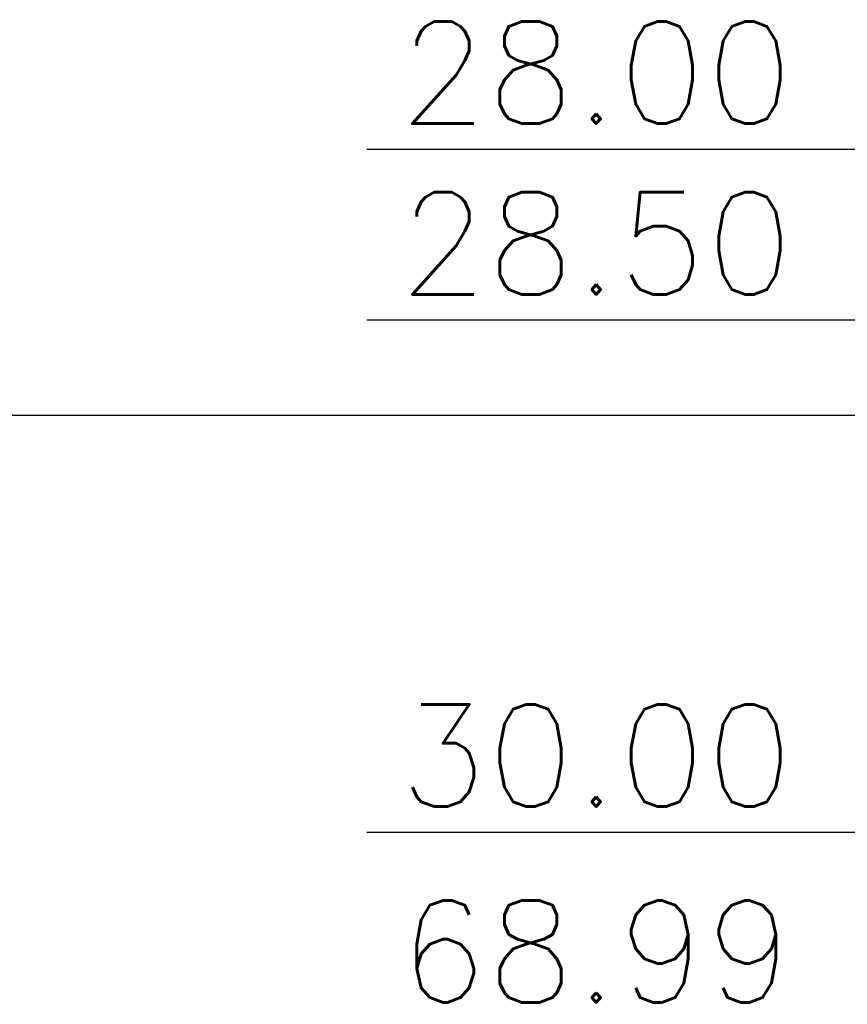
# Model space of a CAD drawing. Header units: metres. Extents: x 3458045 to 3462392, y 5482308 to 5484762.
# Tile 285 of 458: x 3460214.23 to 3460216.66, y 5483978.27 to 5483981.16. Entities that reach past the tile are written whole.
import ezdxf

# ---------------------------------------------------------------- set-up
doc = ezdxf.new("R2010")
doc.units = ezdxf.units.M
doc.layers.add('BAUER_BK 2014', color=1, linetype='CONTINUOUS')
doc.layers.add('SP_Höhenplan-Beschriftung-Linien', color=2, linetype='CONTINUOUS', lineweight=25)
doc.styles.add('ROMANS', font='ROMANS')

msp = doc.modelspace()

# ---------------------------------------------------------------- linework, layer by layer
at = {"layer": 'BAUER_BK 2014', "color": 7, "linetype": 'Continuous'}
for points in [[(3460215.2513, 5483980.7771), (3460216.0361, 5483980.7771), (3460216.6361, 5483980.7771), (3460217.0361, 5483980.7771)], [(3460215.2513, 5483980.2771), (3460216.0361, 5483980.2771), (3460216.6361, 5483980.2771), (3460217.0361, 5483980.2771)], [(3460215.2513, 5483978.7771), (3460216.0361, 5483978.7771), (3460216.6361, 5483978.7771), (3460217.0361, 5483978.7771)]]:
    msp.add_lwpolyline(points, dxfattribs=at)
at = {"layer": 'SP_Höhenplan-Beschriftung-Linien', "color": 2}
msp.add_line((3460406.594, 5483979.9975), (3459990.95, 5483979.9975), dxfattribs=at)

# ---------------------------------------------------------------- texts
at = {"layer": 'BAUER_BK 2014', "color": 7, "style": 'ROMANS'}
for s, p in [('28.00', (3460215.3459, 5483980.8519)), ('28.50', (3460215.3459, 5483980.3519)), ('30.00', (3460215.3459, 5483978.8519)), ('68.99', (3460215.3459, 5483978.278))]:
    msp.add_text(s, height=0.29916, dxfattribs=at).set_placement(p)

doc.saveas('drawing.dxf')
